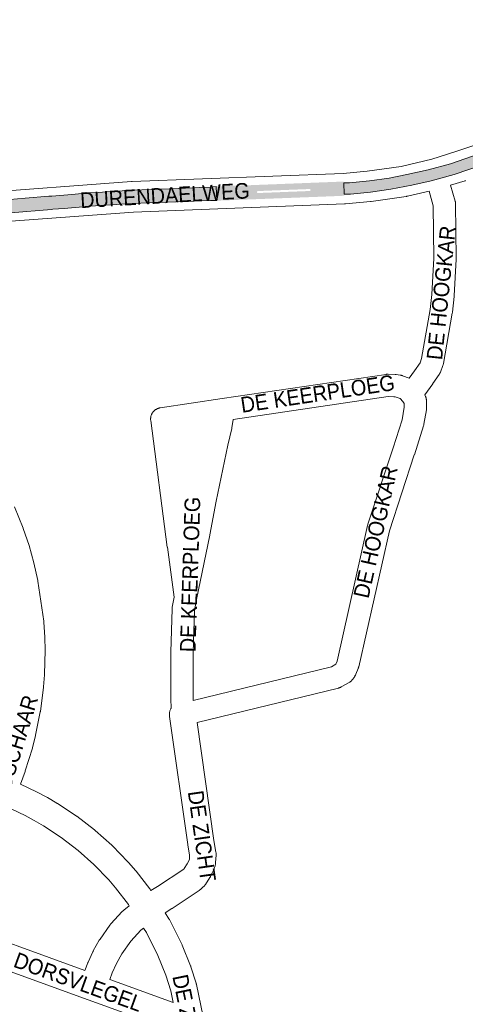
# Paper-space layout 'Layout1' of a CAD drawing. Header units: metres. Extents: x 123097 to 144122, y 392739 to 407589.
# Tile 475 of 510: x 138836 to 139056, y 400017 to 400502. Entities that reach past the tile are written whole.
import ezdxf
from ezdxf.enums import TextEntityAlignment as Align

# ---------------------------------------------------------------- set-up
doc = ezdxf.new("R2010")
doc.units = ezdxf.units.M
doc.header["$MEASUREMENT"] = 0
for name, color, linetype, lineweight in [('gs-anno-wegen algemeen tekst', 7, 'Continuous', 0), ('gs-knt-aanvullende hoofdweg', 7, 'Continuous', 0), ('gs-knt-wegen algemeen', 7, 'Continuous', 0), ('ir-ARC-asfalt-hoofdwegen-te inspecteren', 5, 'Continuous', 0)]:
    doc.layers.add(name, color=color, linetype=linetype, lineweight=lineweight)
doc.styles.add('Style-Arial', font='arial.ttf')

psp = doc.layouts.get("Layout1")

# ---------------------------------------------------------------- hatches: boundary and pattern name
at = {"layer": 'ir-ARC-asfalt-hoofdwegen-te inspecteren', "linetype": 'Continuous', "lineweight": 13, "extrusion": (0, 0, -1)}
psp.add_hatch(color=5, dxfattribs=at).paths.add_polyline_path([(-139151.453, 400494.717), (-139145.924, 400488.495), (-139138.852, 400481.277), (-139131.869, 400474.77), (-139123.44, 400467.913), (-139116.19, 400462.486), (-139107.871, 400456.91), (-139100.6, 400452.529), (-139091.954, 400447.908), (-139081.911, 400443.229), (-139072.739, 400439.33), (-139063.425, 400435.662), (-139048.794, 400430.659), (-139037.684, 400427.657), (-139027.178, 400425.314), (-139018.437, 400423.644), (-139008.896, 400422.245), (-138998.929, 400421.344), (-138996.128, 400421.225), (-138996.365, 400415.647), (-138999.377, 400415.775), (-139009.258, 400416.714), (-139019.314, 400418.204), (-139029.722, 400420.2), (-139039.256, 400422.338), (-139050.622, 400425.444), (-139065.483, 400430.517), (-139075.75, 400434.624), (-139084.364, 400438.256), (-139093.828, 400442.671), (-139103.539, 400447.83), (-139111.275, 400452.464), (-139119.459, 400457.977), (-139127.931, 400464.387), (-139135.489, 400470.592), (-139143.254, 400477.847), (-139152.404, 400487.259), (-139155.16, 400489.936), (-139157.392, 400492.104), (-139161.114, 400494.95), (-139162.546, 400495.848), (-139162.976, 400496.072), (-139160.07, 400501.65), (-139160.034, 400501.635), (-139158.022, 400500.509), (-139154.913, 400498.233)], flags=0)
at = {"layer": 'ir-ARC-asfalt-hoofdwegen-te inspecteren', "linetype": 'Continuous', "lineweight": 13}
h = psp.add_hatch(color=5, dxfattribs=at)
h.paths.add_polyline_path([(138933.578, 400412.504), (138933.299, 400419.539), (138950.689, 400420.146), (138982.738, 400421.398), (138993.604, 400421.823), (138996.099, 400421.92), (138996.128, 400421.225), (138996.365, 400415.647), (138996.396, 400414.918), (138994.127, 400414.826), (138984.492, 400414.434), (138947.457, 400413.03), (138938.513, 400412.691)])
h.paths.add_polyline_path([(138953.745, 400416.254), (138953.342, 400416.49), (138953.322, 400416.957), (138953.703, 400417.227), (138979.372, 400418.236), (138979.751, 400417.992), (138979.771, 400417.541), (138979.415, 400417.264)], flags=16)
psp.add_hatch(color=5, dxfattribs=at).paths.add_polyline_path([(138875.192, 400416.602), (138870.564, 400416.277), (138862.131, 400415.579), (138852.208, 400414.757), (138850.757, 400414.637), (138839.195, 400413.68), (138831.566, 400413.048), (138821.355, 400412.24), (138811.462, 400411.355), (138799.754, 400410.186), (138785.559, 400408.579), (138783.547, 400408.17), (138783.614, 400407.786), (138774.861, 400406.75), (138774.813, 400406.848), (138772.64, 400406.511), (138771.317, 400406.306), (138772.437, 400400.613), (138773.532, 400400.758), (138775.422, 400401.009), (138775.38, 400401.107), (138777.641, 400401.328), (138784.298, 400402.221), (138784.303, 400401.815), (138788.229, 400402.311), (138802.275, 400403.855), (138812.363, 400404.872), (138821.449, 400405.668), (138831.884, 400406.519), (138852.067, 400408.191), (138852.767, 400408.249), (138858.373, 400408.713), (138871.208, 400409.776), (138881.51, 400410.499), (138891.822, 400411.077), (138930.392, 400412.582), (138933.578, 400412.504), (138933.299, 400419.539), (138930.265, 400419.115), (138924.971, 400418.91), (138914.701, 400418.514), (138892.186, 400417.646), (138884.347, 400417.204), (138881.37, 400417.036)], flags=0)

# ---------------------------------------------------------------- linework, layer by layer
at = {"layer": 'gs-anno-wegen algemeen tekst', "color": 7, "linetype": 'Continuous', "flags": 128}
for points in [[(139025.156, 400326.289), (139028.427, 400325.109), (139031.031, 400328.701), (139033.712, 400332.615), (139034.517, 400334.735), (139038.746, 400358.855), (139039.52, 400366.353), (139040.543, 400384.136), (139040.219, 400410.001), (139038.176, 400417.157)], [(139048.792, 400420.114), (139051.017, 400412.319), (139051.079, 400412.083), (139051.13, 400411.844), (139051.171, 400411.604), (139051.201, 400411.362), (139051.22, 400411.119), (139051.229, 400410.875), (139051.565, 400384.081), (139051.564, 400383.888), (139051.556, 400383.696), (139050.515, 400365.596), (139050.495, 400365.346), (139049.688, 400357.529), (139049.664, 400357.336), (139049.634, 400357.144), (139045.281, 400332.316), (139045.23, 400332.061), (139045.167, 400331.807), (139045.092, 400331.557), (139045.005, 400331.312), (139043.78, 400328.086), (139043.681, 400327.844), (139043.571, 400327.606), (139043.45, 400327.374), (139043.317, 400327.148), (139043.175, 400326.929)], [(138910.867, 400167.184), (138910.866, 400189.951), (138910.869, 400190.126), (138911.547, 400211.436), (138911.557, 400211.642), (138911.575, 400211.847), (138911.601, 400212.052), (138911.634, 400212.255), (138912.545, 400217.221), (138909.19, 400241.781), (138909.186, 400241.81), (138900.997, 400304.246), (138900.968, 400304.511), (138900.953, 400304.778), (138900.951, 400305.046), (138900.961, 400305.313), (138900.985, 400305.579), (138901.021, 400305.844), (138901.07, 400306.107), (138901.132, 400306.367), (138901.207, 400306.624), (138901.294, 400306.877), (138901.392, 400307.125), (138901.503, 400307.368), (138901.626, 400307.606), (138901.76, 400307.838), (138901.905, 400308.062), (138902.061, 400308.279), (138902.227, 400308.489), (138902.403, 400308.69), (138902.589, 400308.883), (138902.783, 400309.066), (138902.987, 400309.239), (138903.198, 400309.403), (138903.418, 400309.556), (138903.644, 400309.698), (138903.877, 400309.829), (138904.116, 400309.949), (138904.361, 400310.057), (138904.611, 400310.152), (138904.865, 400310.236), (138905.122, 400310.307), (138905.383, 400310.366), (138905.646, 400310.412), (138936.208, 400314.973), (139016.971, 400326.946), (139017.226, 400326.978), (139017.483, 400326.998), (139017.74, 400327.006), (139017.997, 400327.002), (139021.431, 400326.866), (139021.654, 400326.852), (139021.877, 400326.83), (139023.946, 400326.579), (139024.107, 400326.557), (139024.213, 400326.54), (139024.373, 400326.51), (139024.479, 400326.488), (139024.637, 400326.45), (139024.741, 400326.422), (139024.897, 400326.377), (139025, 400326.344), (139025.077, 400326.317), (139025.15, 400326.291)], [(139043.175, 400326.929), (139040.081, 400322.413), (139039.996, 400322.293), (139036.049, 400316.847), (139036.318, 400316.301), (139036.43, 400316.059), (139036.53, 400315.811), (139036.618, 400315.559), (139036.693, 400315.304), (139036.756, 400315.045), (139036.807, 400314.783), (139036.845, 400314.519), (139036.87, 400314.253), (139036.882, 400313.987), (139036.955, 400310.542), (139036.954, 400310.279), (139036.941, 400310.016), (139036.915, 400309.754), (139036.877, 400309.494), (139035.65, 400302.34), (139035.601, 400302.091), (139035.541, 400301.844), (139035.47, 400301.601), (139030.92, 400287.296), (139030.902, 400287.242), (139018.592, 400249.87), (139003.49, 400182.842), (139003.438, 400182.628), (139003.376, 400182.416), (139003.307, 400182.207), (139003.229, 400182.001), (139002.121, 400179.24), (139002.022, 400179.01), (139001.914, 400178.786), (139001.795, 400178.566), (139001.667, 400178.352), (139001.529, 400178.144), (139000.624, 400176.844), (139000.465, 400176.627), (139000.295, 400176.418), (139000.116, 400176.217), (138999.926, 400176.026), (138999.728, 400175.843), (138999.521, 400175.671), (138999.306, 400175.509), (138999.083, 400175.358), (138998.853, 400175.218), (138994.921, 400172.952), (138994.693, 400172.828), (138994.459, 400172.714), (138994.22, 400172.612), (138993.977, 400172.521), (138993.729, 400172.441), (138993.478, 400172.374), (138923.848, 400155.355)], [(139025.15, 400326.291), (139025.153, 400326.29), (139025.156, 400326.289)], [(139025.15, 400326.291), (139025.153, 400326.29), (139025.156, 400326.289)], [(139021.41, 400315.926), (139020.773, 400315.863), (139018.077, 400315.97), (138941.712, 400304.649), (138940.943, 400300.528), (138940.902, 400300.331), (138939.033, 400292.016), (138933.219, 400264.54), (138930.153, 400247.891), (138930.129, 400247.768), (138923.532, 400216.036), (138922.548, 400210.673), (138921.886, 400189.863), (138921.886, 400167.297), (138921.886, 400167.184)], [(138921.932, 400166.231), (138990.099, 400182.892), (138992.197, 400184.101), (138992.837, 400185.695), (139007.9, 400252.552), (139007.964, 400252.81), (139008.042, 400253.065), (139020.427, 400290.663), (139024.853, 400304.578), (139025.926, 400310.836), (139025.89, 400312.534), (139025.6, 400313.123), (139025.256, 400313.545), (139023.943, 400315.012), (139021.997, 400315.715), (139021.415, 400315.926)], [(139021.415, 400315.926), (139021.41, 400315.926)], [(139021.415, 400315.926), (139021.41, 400315.926)], [(138910.867, 400167.176), (138910.867, 400167.18), (138910.867, 400167.184)], [(138921.886, 400167.184), (138921.886, 400167.181), (138921.886, 400167.177)]]:
    psp.add_lwpolyline(points, dxfattribs=at)
at = {"layer": 'gs-knt-aanvullende hoofdweg', "color": 7, "linetype": 'Continuous', "flags": 128}
for points in [[(138812.648, 400416.081), (138891.585, 400421.859), (138891.841, 400421.873), (138995.761, 400425.916), (139007.702, 400427.005), (139024.359, 400429.401), (139039.491, 400432.949), (139051.369, 400436.648), (139074.697, 400444.416)], [(139056.045, 400422.374), (139055.905, 400422.329), (139048.792, 400420.114)], [(139038.176, 400417.157), (139027.469, 400414.702), (139027.432, 400414.694), (139027.147, 400414.635), (139027.129, 400414.631), (139026.823, 400414.581), (139009.647, 400412.11), (139009.454, 400412.085), (139009.26, 400412.065), (138996.93, 400410.94), (138996.735, 400410.925), (138996.54, 400410.915), (138892.553, 400406.87), (138813.959, 400401.117)]]:
    psp.add_lwpolyline(points, dxfattribs=at)
at = {"layer": 'gs-knt-wegen algemeen', "color": 7, "linetype": 'Continuous', "flags": 128}
for points in [[(138833.834, 400261.644), (138838.119, 400251.153), (138838.198, 400250.948), (138841.044, 400242.56), (138843.433, 400234.029), (138845.358, 400225.382), (138845.409, 400225.082), (138848.285, 400205.42), (138848.318, 400205.156), (138848.34, 400204.89), (138848.815, 400197.405), (138848.826, 400197.152), (138848.969, 400191.286), (138848.971, 400191.119), (138848.969, 400190.953), (138848.656, 400179.225), (138848.649, 400179.059), (138848.638, 400178.893), (138848.182, 400173.043), (138848.167, 400172.877), (138848.148, 400172.712), (138846.639, 400161.077), (138846.607, 400160.857), (138846.567, 400160.639), (138844.269, 400149.134), (138844.234, 400148.971), (138844.195, 400148.809), (138842.753, 400143.121), (138842.71, 400142.961), (138842.663, 400142.801), (138839.203, 400131.59), (138839.123, 400131.346), (138836.9, 400125.04)], [(138836.9, 400125.04), (138844.784, 400121.281), (138845.049, 400121.147), (138849.872, 400118.571), (138850.08, 400118.455), (138854.806, 400115.704), (138854.959, 400115.612), (138855.109, 400115.516), (138864.241, 400109.505), (138864.438, 400109.37), (138864.629, 400109.229), (138873.298, 400102.565), (138873.484, 400102.417), (138873.664, 400102.262), (138881.824, 400094.984), (138881.998, 400094.822), (138882.167, 400094.654), (138889.772, 400086.798), (138889.895, 400086.668), (138890.013, 400086.535), (138893.595, 400082.404), (138893.711, 400082.267), (138893.822, 400082.128), (138900.521, 400073.487), (138900.662, 400073.297), (138900.797, 400073.103), (138900.924, 400072.904), (138901.106, 400072.607), (138904.341, 400074.676), (138917.242, 400083.237), (138917.49, 400083.463), (138918.989, 400085.796), (138920.041, 400087.917), (138920.05, 400087.946), (138920.174, 400090.055), (138919.274, 400095.168), (138919.241, 400095.378), (138910.268, 400158.365), (138910.231, 400158.682), (138910.209, 400159.001), (138910.203, 400159.32), (138910.213, 400159.64), (138910.238, 400159.958), (138910.279, 400160.275), (138910.336, 400160.59), (138910.407, 400160.901), (138910.494, 400161.209), (138910.596, 400161.511), (138910.713, 400161.809), (138910.844, 400162.1), (138910.989, 400162.385), (138911.062, 400162.51), (138910.869, 400167.062), (138910.867, 400167.176)], [(138910.867, 400167.176), (138910.867, 400167.18), (138910.867, 400167.184)], [(138921.886, 400167.184), (138921.886, 400167.181), (138921.886, 400167.177)], [(138921.886, 400167.177), (138921.932, 400166.231)], [(138923.848, 400155.355), (138932.116, 400097.319), (138933.129, 400091.562), (138933.174, 400091.262), (138933.206, 400090.961), (138933.223, 400090.659), (138933.226, 400090.356), (138933.216, 400090.054), (138933.003, 400086.414), (138932.978, 400086.108), (138932.938, 400085.804), (138932.884, 400085.501), (138932.816, 400085.202), (138932.734, 400084.906), (138932.344, 400083.62), (138932.26, 400083.363), (138932.166, 400083.11), (138932.061, 400082.861), (138931.946, 400082.616), (138930.493, 400079.687), (138930.382, 400079.474), (138930.264, 400079.265), (138930.138, 400079.06), (138927.984, 400075.71), (138927.827, 400075.477), (138927.661, 400075.251), (138927.484, 400075.033), (138927.298, 400074.822), (138927.104, 400074.619), (138926.9, 400074.425), (138925.654, 400073.286), (138925.465, 400073.12), (138925.27, 400072.961), (138925.068, 400072.81), (138924.864, 400072.669), (138924.861, 400072.667), (138924.857, 400072.664), (138911.494, 400063.797), (138911.403, 400063.738), (138908.118, 400061.636), (138910.008, 400058.794), (138910.155, 400058.562), (138910.292, 400058.325), (138910.419, 400058.083), (138916.314, 400046.201), (138916.421, 400045.974), (138916.519, 400045.743), (138920.627, 400035.559), (138920.714, 400035.333), (138920.792, 400035.103), (138923.392, 400026.954), (138923.458, 400026.734), (138923.516, 400026.512), (138923.566, 400026.288), (138928.781, 400000.964)], [(138890.441, 400065.094), (138890.014, 400065.79), (138883.641, 400074.009), (138880.293, 400077.87), (138872.978, 400085.427), (138865.175, 400092.387), (138856.884, 400098.76), (138848.1, 400104.542), (138843.633, 400107.143), (138839.046, 400109.593), (138832.537, 400112.696)], [(138868.557, 400033.305), (138869.969, 400037.005), (138870.051, 400037.209), (138870.14, 400037.41), (138872.456, 400042.43), (138872.571, 400042.667), (138872.696, 400042.899), (138875.649, 400048.139), (138875.763, 400048.334), (138875.884, 400048.525), (138876.011, 400048.711), (138880.901, 400055.598), (138881.065, 400055.82), (138881.239, 400056.034), (138881.421, 400056.241), (138886.983, 400062.278), (138887.166, 400062.468), (138887.356, 400062.651), (138887.553, 400062.826), (138887.758, 400062.993), (138890.441, 400065.094)], [(138799.94, 400058.21), (138868.557, 400033.305)], [(138897.502, 400054.087), (138896.201, 400053.067), (138891.278, 400047.724), (138886.825, 400041.451), (138884.168, 400036.737), (138882.054, 400032.156), (138880.797, 400028.862)], [(138912.081, 400017.507), (138910.883, 400023.324), (138908.462, 400030.914), (138904.539, 400040.64), (138898.938, 400051.927), (138897.502, 400054.087)], [(138880.797, 400028.862), (138912.081, 400017.507)]]:
    psp.add_lwpolyline(points, dxfattribs=at)
psp.add_lwpolyline([(138915.164, 400002.537), (138870.134, 400018.882), (138791.833, 400047.302, -0.3853814), (138791.827, 400047.314), (138795.06, 400056.221)], format="xyb", dxfattribs=at)
at = {"layer": 'ir-ARC-asfalt-hoofdwegen-te inspecteren', "color": 5, "linetype": 'Continuous', "lineweight": 13, "flags": 128}
for points in [[(139063.425, 400435.662), (139048.794, 400430.659), (139037.684, 400427.657), (139027.178, 400425.314), (139018.437, 400423.644), (139008.896, 400422.245), (138998.929, 400421.344), (138996.128, 400421.225), (138996.365, 400415.647), (138999.377, 400415.775), (139009.258, 400416.714), (139019.314, 400418.204), (139029.722, 400420.2), (139039.256, 400422.338), (139050.622, 400425.444), (139065.483, 400430.517)], [(138831.884, 400406.519), (138852.067, 400408.191), (138852.767, 400408.249), (138858.373, 400408.713), (138871.208, 400409.776), (138881.51, 400410.499), (138891.822, 400411.077), (138930.392, 400412.582), (138933.578, 400412.504), (138933.299, 400419.539), (138930.265, 400419.115), (138924.971, 400418.91), (138914.701, 400418.514), (138892.186, 400417.646), (138884.347, 400417.204), (138881.37, 400417.036), (138875.192, 400416.602), (138870.564, 400416.277), (138862.131, 400415.579), (138852.208, 400414.757), (138850.757, 400414.637), (138839.195, 400413.68), (138831.566, 400413.048)]]:
    psp.add_lwpolyline(points, dxfattribs=at)

# ---------------------------------------------------------------- texts
at = {"layer": 'gs-anno-wegen algemeen tekst', "color": 7, "style": 'Style-Arial', "width": 0.909091}
for s, rotation, p in [('DURENDAELWEG', 3.33593, (138908.011, 400415.103)), ('DE HOOGKAR', 84.10586, (139044.134, 400367.121)), ('DE KEERPLOEG', 8.46071, (138983.264, 400317.418)), ('DE HOOGKAR', 77.37478, (139011.78, 400249.345)), ('DE KEERPLOEG', 88.17769, (138920.415, 400228.367)), ('DE PLOEGSCHAAR', 72.84844, (138828.583, 400125.134)), ('DE ZICHT', 278.10769, (138926.232, 400099.551)), ('DE DORSVLEGEL', 340.18553, (138857.639, 400030.386)), ('DE ZICHT', 281.53272, (138919.895, 400009.08))]:
    psp.add_text(s, height=7.7, rotation=rotation, dxfattribs=at).set_placement(p, align=Align.MIDDLE_CENTER)

doc.saveas('drawing.dxf')
